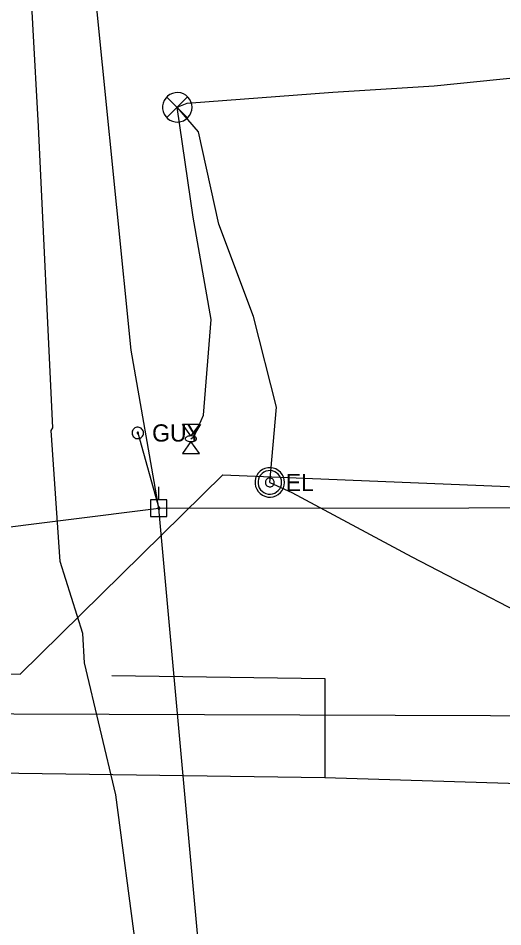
# Model space of a CAD drawing. Extents: x 600849 to 606371, y 330010 to 403088.
# Drawn here: x 603458.1 to 603566.5, y 349957.3 to 350160.7 of the extents above; entities that cross this region are included whole.
import ezdxf

# ---------------------------------------------------------------- set-up
doc = ezdxf.new("R2010")
doc.units = 0
for name, color, linetype in [('E_LTG_CID', 7, 'Continuous'), ('E_SIG', 7, 'Continuous'), ('E_UTL_AG', 7, 'Continuous'), ('E_UTL_E', 7, 'Continuous'), ('E_UTL_E_UG', 7, 'Continuous'), ('E_UTL_EGuyWire', 7, 'Continuous'), ('E_UTL_EPowerPole', 7, 'Continuous'), ('E_UTL_FO_UG_QWEST', 7, 'Continuous'), ('E_UTL_G_UG', 7, 'Continuous'), ('E_UTL_Overhead', 7, 'Continuous'), ('E_UTL_T_UG', 7, 'Continuous')]:
    doc.layers.add(name, color=color, linetype=linetype)

msp = doc.modelspace()

# ---------------------------------------------------------------- linework, layer by layer
at = {"layer": 'E_LTG_CID'}
for points in [[(603493.66, 350140.75), (603495.84, 350141.7), (603528.48, 350144.11), (603551.14, 350145.54), (603570.99, 350147.6), (603573.77, 350148.28), (603575.19, 350148.59)], [(603514.37, 350056.79), (603515.84, 350073.63), (603510.71, 350093.93), (603502.94, 350114.6), (603498.38, 350135.26), (603493.66, 350140.75)], [(603514.37, 350056.79), (603519.33, 350054.54), (603546.19, 350040.11), (603583.24, 350020.86)]]:
    msp.add_lwpolyline(points, dxfattribs=at)
at = {"layer": 'E_SIG'}
for points in [[(603496.96, 350140.75), (603496.9, 350141.37), (603496.73, 350141.98), (603496.44, 350142.53), (603496.05, 350143.03), (603495.58, 350143.44), (603495.03, 350143.75), (603494.44, 350143.96), (603493.82, 350144.05), (603493.19, 350144.02), (603492.58, 350143.87), (603492.01, 350143.61), (603491.5, 350143.24), (603491.07, 350142.79), (603490.73, 350142.26), (603490.5, 350141.68), (603490.38, 350141.06), (603490.38, 350140.44), (603490.5, 350139.82), (603490.73, 350139.24), (603491.07, 350138.71), (603491.5, 350138.25), (603492.01, 350137.89), (603492.58, 350137.63), (603493.19, 350137.48), (603493.82, 350137.45), (603494.44, 350137.54), (603495.03, 350137.75), (603495.58, 350138.06), (603496.05, 350138.47), (603496.44, 350138.96), (603496.73, 350139.52), (603496.9, 350140.12), (603496.96, 350140.75)], [(603495.93, 350143.08), (603491.32, 350138.43)], [(603491.32, 350143.04), (603495.97, 350138.38)]]:
    msp.add_lwpolyline(points, dxfattribs=at)
at = {"layer": 'E_UTL_AG'}
for points in [[(603494.8, 350069.86), (603498.61, 350069.86)], [(603496.71, 350067.19), (603494.8, 350069.86)], [(603498.61, 350069.86), (603496.71, 350067.19)], [(603497.98, 350066.56), (603497.96, 350066.68), (603497.89, 350066.8), (603497.78, 350066.9), (603497.63, 350067), (603497.44, 350067.08), (603497.24, 350067.14), (603497.01, 350067.18), (603496.77, 350067.19), (603496.53, 350067.19), (603496.29, 350067.16), (603496.07, 350067.11), (603495.88, 350067.04), (603495.71, 350066.95), (603495.58, 350066.85), (603495.49, 350066.74), (603495.44, 350066.62), (603495.44, 350066.5), (603495.49, 350066.38), (603495.58, 350066.27), (603495.71, 350066.17), (603495.88, 350066.08), (603496.07, 350066.01), (603496.29, 350065.96), (603496.53, 350065.93), (603496.77, 350065.93), (603497.01, 350065.94), (603497.24, 350065.98), (603497.44, 350066.04), (603497.63, 350066.12), (603497.78, 350066.22), (603497.89, 350066.32), (603497.96, 350066.44), (603497.98, 350066.56)], [(603496.71, 350065.92), (603494.8, 350063.26)], [(603498.61, 350063.26), (603496.71, 350065.92)], [(603494.8, 350063.26), (603498.61, 350063.26)]]:
    msp.add_lwpolyline(points, dxfattribs=at)
at = {"layer": 'E_UTL_E'}
for points in [[(603517.67, 350056.79), (603517.61, 350057.41), (603517.43, 350058.01), (603517.15, 350058.57), (603516.76, 350059.07), (603516.28, 350059.48), (603515.74, 350059.79), (603515.15, 350060), (603514.53, 350060.08), (603513.9, 350060.05), (603513.29, 350059.91), (603512.72, 350059.65), (603512.21, 350059.28), (603511.78, 350058.83), (603511.44, 350058.3), (603511.2, 350057.72), (603511.09, 350057.1), (603511.09, 350056.47), (603511.2, 350055.86), (603511.44, 350055.28), (603511.78, 350054.75), (603512.21, 350054.29), (603512.72, 350053.93), (603513.29, 350053.67), (603513.9, 350053.52), (603514.53, 350053.49), (603515.15, 350053.58), (603515.74, 350053.79), (603516.28, 350054.1), (603516.76, 350054.51), (603517.15, 350055), (603517.43, 350055.56), (603517.61, 350056.16), (603517.67, 350056.79)], [(603517.67, 350056.79), (603517.61, 350057.41), (603517.43, 350058.01), (603517.15, 350058.57), (603516.76, 350059.07), (603516.28, 350059.48), (603515.74, 350059.79), (603515.15, 350060), (603514.53, 350060.08), (603513.9, 350060.05), (603513.29, 350059.91), (603512.72, 350059.65), (603512.21, 350059.28), (603511.78, 350058.83), (603511.44, 350058.3), (603511.2, 350057.72), (603511.09, 350057.1), (603511.09, 350056.47), (603511.2, 350055.86), (603511.44, 350055.28), (603511.78, 350054.75), (603512.21, 350054.29), (603512.72, 350053.93), (603513.29, 350053.67), (603513.9, 350053.52), (603514.53, 350053.49), (603515.15, 350053.58), (603515.74, 350053.79), (603516.28, 350054.1), (603516.76, 350054.51), (603517.15, 350055), (603517.43, 350055.56), (603517.61, 350056.16), (603517.67, 350056.79)], [(603517.01, 350056.79), (603516.96, 350057.29), (603516.82, 350057.77), (603516.59, 350058.22), (603516.28, 350058.61), (603515.9, 350058.94), (603515.47, 350059.19), (603514.99, 350059.35), (603514.5, 350059.43), (603513.99, 350059.4), (603513.51, 350059.28), (603513.05, 350059.07), (603512.64, 350058.78), (603512.3, 350058.42), (603512.02, 350058), (603511.84, 350057.53), (603511.74, 350057.04), (603511.74, 350056.54), (603511.84, 350056.04), (603512.02, 350055.58), (603512.3, 350055.16), (603512.64, 350054.79), (603513.05, 350054.5), (603513.51, 350054.29), (603513.99, 350054.17), (603514.5, 350054.15), (603514.99, 350054.22), (603515.47, 350054.39), (603515.9, 350054.64), (603516.28, 350054.97), (603516.59, 350055.36), (603516.82, 350055.81), (603516.96, 350056.29), (603517.01, 350056.79)], [(603517.01, 350056.79), (603516.96, 350057.29), (603516.82, 350057.77), (603516.59, 350058.22), (603516.28, 350058.61), (603515.9, 350058.94), (603515.47, 350059.19), (603514.99, 350059.35), (603514.5, 350059.43), (603513.99, 350059.4), (603513.51, 350059.28), (603513.05, 350059.07), (603512.64, 350058.78), (603512.3, 350058.42), (603512.02, 350058), (603511.84, 350057.53), (603511.74, 350057.04), (603511.74, 350056.54), (603511.84, 350056.04), (603512.02, 350055.58), (603512.3, 350055.16), (603512.64, 350054.79), (603513.05, 350054.5), (603513.51, 350054.29), (603513.99, 350054.17), (603514.5, 350054.15), (603514.99, 350054.22), (603515.47, 350054.39), (603515.9, 350054.64), (603516.28, 350054.97), (603516.59, 350055.36), (603516.82, 350055.81), (603516.96, 350056.29), (603517.01, 350056.79)], [(603515.36, 350056.79), (603515.34, 350056.98), (603515.29, 350057.16), (603515.2, 350057.32), (603515.09, 350057.47), (603514.94, 350057.59), (603514.78, 350057.69), (603514.6, 350057.75), (603514.42, 350057.78), (603514.23, 350057.77), (603514.05, 350057.72), (603513.88, 350057.65), (603513.72, 350057.54), (603513.59, 350057.4), (603513.49, 350057.24), (603513.42, 350057.07), (603513.39, 350056.88), (603513.39, 350056.69), (603513.42, 350056.51), (603513.49, 350056.33), (603513.59, 350056.18), (603513.72, 350056.04), (603513.88, 350055.93), (603514.05, 350055.85), (603514.23, 350055.81), (603514.42, 350055.8), (603514.6, 350055.83), (603514.78, 350055.89), (603514.94, 350055.98), (603515.09, 350056.1), (603515.2, 350056.25), (603515.29, 350056.42), (603515.34, 350056.6), (603515.36, 350056.79)], [(603515.36, 350056.79), (603515.34, 350056.98), (603515.29, 350057.16), (603515.2, 350057.32), (603515.09, 350057.47), (603514.94, 350057.59), (603514.78, 350057.69), (603514.6, 350057.75), (603514.42, 350057.78), (603514.23, 350057.77), (603514.05, 350057.72), (603513.88, 350057.65), (603513.72, 350057.54), (603513.59, 350057.4), (603513.49, 350057.24), (603513.42, 350057.07), (603513.39, 350056.88), (603513.39, 350056.69), (603513.42, 350056.51), (603513.49, 350056.33), (603513.59, 350056.18), (603513.72, 350056.04), (603513.88, 350055.93), (603514.05, 350055.85), (603514.23, 350055.81), (603514.42, 350055.8), (603514.6, 350055.83), (603514.78, 350055.89), (603514.94, 350055.98), (603515.09, 350056.1), (603515.2, 350056.25), (603515.29, 350056.42), (603515.34, 350056.6), (603515.36, 350056.79)]]:
    msp.add_lwpolyline(points, dxfattribs=at)
at = {"layer": 'E_UTL_E_UG'}
msp.add_lwpolyline([(603496.71, 350066.56), (603497.45, 350067.05), (603499.55, 350071.86), (603501.23, 350093.23), (603497.24, 350116.17), (603493.66, 350140.75)], dxfattribs=at)
at = {"layer": 'E_UTL_EGuyWire'}
msp.add_line((603484.82, 350067.86), (603489.53, 350051.02), dxfattribs=at)
for points in [[(603486.1, 350067.86), (603486.08, 350068.1), (603486.01, 350068.34), (603485.9, 350068.55), (603485.75, 350068.74), (603485.56, 350068.9), (603485.35, 350069.03), (603485.12, 350069.11), (603484.88, 350069.14), (603484.64, 350069.13), (603484.4, 350069.07), (603484.18, 350068.97), (603483.98, 350068.83), (603483.81, 350068.65), (603483.68, 350068.45), (603483.59, 350068.22), (603483.54, 350067.98), (603483.54, 350067.74), (603483.59, 350067.5), (603483.68, 350067.27), (603483.81, 350067.07), (603483.98, 350066.89), (603484.18, 350066.75), (603484.4, 350066.65), (603484.64, 350066.59), (603484.88, 350066.58), (603485.12, 350066.61), (603485.35, 350066.69), (603485.56, 350066.81), (603485.75, 350066.97), (603485.9, 350067.17), (603486.01, 350067.38), (603486.08, 350067.62), (603486.1, 350067.86)], [(603484.98, 350067.86), (603484.98, 350067.89), (603484.97, 350067.92), (603484.95, 350067.95), (603484.94, 350067.97), (603484.91, 350067.99), (603484.89, 350068), (603484.86, 350068.01), (603484.83, 350068.02), (603484.8, 350068.02), (603484.77, 350068.01), (603484.74, 350068), (603484.71, 350067.98), (603484.69, 350067.96), (603484.68, 350067.93), (603484.67, 350067.9), (603484.66, 350067.87), (603484.66, 350067.84), (603484.67, 350067.81), (603484.68, 350067.79), (603484.69, 350067.76), (603484.71, 350067.74), (603484.74, 350067.72), (603484.77, 350067.71), (603484.8, 350067.7), (603484.83, 350067.7), (603484.86, 350067.7), (603484.89, 350067.71), (603484.91, 350067.73), (603484.94, 350067.75), (603484.95, 350067.77), (603484.97, 350067.8), (603484.98, 350067.83), (603484.98, 350067.86)]]:
    msp.add_lwpolyline(points, dxfattribs=at)
at = {"layer": 'E_UTL_EPowerPole'}
for points in [[(603489.5, 350052.87), (603489.5, 350055.78)], [(603491.35, 350052.87), (603487.66, 350052.87)], [(603487.66, 350052.87), (603487.66, 350049.18)], [(603491.35, 350049.18), (603491.35, 350052.87)], [(603489.77, 350051.02), (603489.77, 350051.07), (603489.76, 350051.11), (603489.73, 350051.15), (603489.71, 350051.19), (603489.67, 350051.22), (603489.63, 350051.24), (603489.59, 350051.26), (603489.55, 350051.26), (603489.5, 350051.26), (603489.46, 350051.25), (603489.41, 350051.23), (603489.38, 350051.2), (603489.35, 350051.17), (603489.32, 350051.13), (603489.31, 350051.09), (603489.3, 350051.05), (603489.3, 350051), (603489.31, 350050.96), (603489.32, 350050.92), (603489.35, 350050.88), (603489.38, 350050.84), (603489.41, 350050.82), (603489.46, 350050.8), (603489.5, 350050.79), (603489.55, 350050.79), (603489.59, 350050.79), (603489.63, 350050.81), (603489.67, 350050.83), (603489.71, 350050.86), (603489.73, 350050.9), (603489.76, 350050.94), (603489.77, 350050.98), (603489.77, 350051.02)], [(603487.66, 350049.18), (603491.35, 350049.18)]]:
    msp.add_lwpolyline(points, dxfattribs=at)
at = {"layer": 'E_UTL_FO_UG_QWEST'}
msp.add_lwpolyline([(603589.94, 349742.68), (603556.96, 349796.28), (603548.35, 349813.51), (603539, 349828.35), (603512.18, 349865.69), (603510.88, 349874.08), (603505.43, 349896.9), (603500.08, 349904.76), (603484.43, 349952.42), (603479.94, 349986.84), (603472.93, 350016.37), (603472.53, 350022.97), (603467.48, 350039.11), (603465.43, 350068.42), (603465.78, 350068.99), (603462.63, 350136.46), (603460.06, 350182.47)], dxfattribs=at)
at = {"layer": 'E_UTL_G_UG'}
for points in [[(603247.07, 350019.95), (603318.24, 350017.66), (603336.79, 350016.35), (603384.58, 350014.07), (603430.96, 350013.96), (603458.52, 350013.84), (603503.86, 350058.46), (603648.07, 350052.57), (603682.34, 350048.59), (603730.88, 350042.54), (603763.3, 350040.62), (603792.31, 350038.87), (603814.03, 350037.15), (603835.65, 350036.86), (603952.18, 350026.33), (603985.15, 350025.13), (604017.27, 350023.85), (604050.12, 350022.04)], [(603479.05, 350013.55), (603526.72, 350012.88), (603526.72, 349990.73)], [(602826.9, 349977.26), (603315.02, 349970.71), (603331.6, 349993.52), (603526.72, 349990.73), (604482.07, 349961.23)]]:
    msp.add_lwpolyline(points, dxfattribs=at)
at = {"layer": 'E_UTL_Overhead'}
for points in [[(603483.35, 350086.42), (603467.28, 350246.12)], [(603503.94, 349892.61), (603489.53, 350051.02), (603483.35, 350086.42)], [(603181.1, 350033.93), (603327.14, 350030.65), (603489.53, 350051.02), (603697.71, 350051.22), (603796.19, 350042.83), (603984.49, 350028.4), (604130.29, 350016.64), (604350.17, 349999.98), (604453.05, 349992.41), (604555.19, 349985.21), (604652.23, 349982.52), (604745.22, 349980.5), (604854.74, 349979.72), (604968.56, 349978.6), (605154.01, 349974.42)]]:
    msp.add_lwpolyline(points, dxfattribs=at)
at = {"layer": 'E_UTL_T_UG'}
msp.add_lwpolyline([(602816.91, 350007.2), (604353.29, 350001.85)], dxfattribs=at)

# ---------------------------------------------------------------- texts
at = {"layer": 'E_UTL_E'}
msp.add_text('EL', height=3.849, dxfattribs=at).set_placement((603517.93, 350054.84))
msp.add_text('EL', height=3.849, dxfattribs=at).set_placement((603517.93, 350054.84))
at = {"layer": 'E_UTL_EGuyWire'}
msp.add_text('GUY', height=3.85, dxfattribs=at).set_placement((603488.03, 350065.93))

doc.saveas('drawing.dxf')
